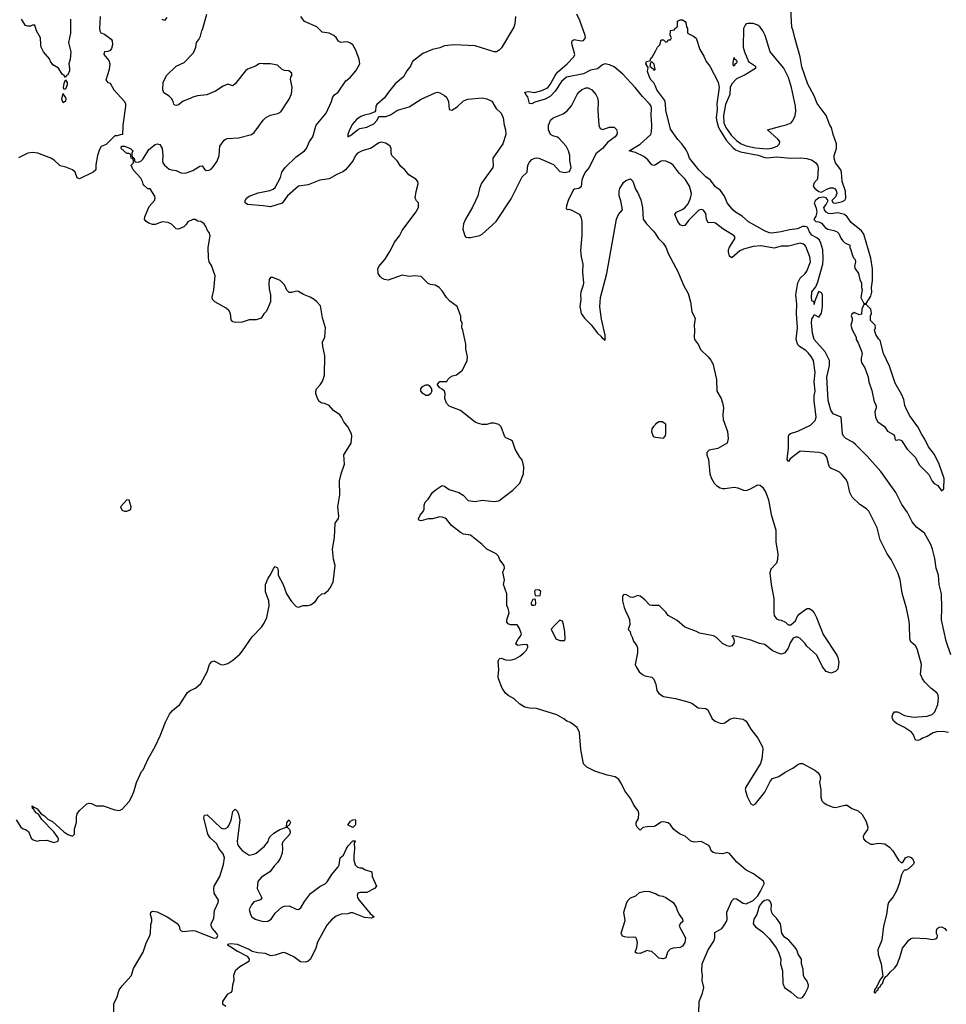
# Model space of a CAD drawing. Header units: inches. Extents: x 2293880 to 2522759, y 823965 to 1006879.
# Tile 264 of 325: x 2394601 to 2402472, y 982547 to 990904. Entities that reach past the tile are written whole.
import ezdxf

# ---------------------------------------------------------------- set-up
doc = ezdxf.new("R2010")
doc.units = ezdxf.units.IN
doc.header["$MEASUREMENT"] = 0
for name, color, linetype in [('C3998', 7, 'Continuous'), ('C3999', 7, 'Continuous'), ('C4908', 7, 'Continuous'), ('C4909', 7, 'Continuous')]:
    doc.layers.add(name, color=color, linetype=linetype)

msp = doc.modelspace()

# ---------------------------------------------------------------- linework, layer by layer
at = {"layer": 'C3998', "color": 5}
for points, elevation in [([(2394570, 984112), (2394611.3, 984050), (2394630, 984036), (2394650, 984031), (2394674.4, 984014.4), (2394696.9, 983956.9), (2394706.4, 983946.4), (2394750, 983932), (2394770, 983938), (2394830, 983938.8), (2394890, 983921), (2394928.4, 983931.6), (2394929, 983950), (2394919.5, 983970), (2394889.6, 984010), (2394790, 984114.5), (2394759.4, 984159.4), (2394743.6, 984170), (2394726, 984190), (2394722, 984202), (2394710, 984209.6), (2394708, 984230), (2394714, 984226), (2394714, 984214), (2394720.9, 984219.1), (2394730, 984218), (2394750, 984204.9), (2394782.8, 984162.8), (2394810, 984146), (2394838.7, 984118.7), (2394878.2, 984098.2), (2394975.8, 984010), (2395010, 983986.5), (2395050, 983973.4), (2395066.6, 983990), (2395065.4, 984034.6), (2395082.7, 984090), (2395083.2, 984136.8), (2395090, 984162), (2395110, 984191), (2395170, 984246.8), (2395190, 984254), (2395210, 984250.8), (2395250.8, 984230.8), (2395310, 984230.6), (2395410, 984198), (2395448, 984192), (2395470, 984202), (2395530, 984267.3), (2395550, 984306), (2395570, 984351.3), (2395591.6, 984428.4), (2395622.7, 984497.3), (2395636.5, 984523.5), (2395650, 984538), (2395692, 984630), (2395750, 984734), (2395793.8, 984826.2), (2395838, 984942), (2395871.9, 985008.1), (2395898.9, 985041.1), (2395960.5, 985090), (2396026.7, 985193.3), (2396050, 985210.5), (2396093.2, 985230), (2396138, 985270), (2396193.3, 985370), (2396212.3, 985430), (2396230, 985454), (2396250, 985460.7), (2396310, 985431), (2396330, 985426.8), (2396370, 985440.7), (2396410, 985467.7), (2396470, 985519.1), (2396493.9, 985546.1), (2396574.5, 985665.5), (2396653.4, 985746.6), (2396678, 985782), (2396699.3, 985830), (2396719.7, 985930), (2396716.9, 985970), (2396688, 986048), (2396689.6, 986109.7), (2396710, 986162.8), (2396729.2, 986190), (2396758, 986250), (2396770, 986262), (2396790.7, 986250.7), (2396796, 986230), (2396794.8, 986190), (2396839.1, 986110), (2396867.3, 986030), (2396910, 985966), (2396950, 985922.8), (2396970, 985918), (2397008.9, 985931.1), (2397048.4, 985931.6), (2397070, 985938), (2397110, 985962), (2397136.4, 986003.6), (2397166, 986030), (2397190, 986034), (2397220.4, 986059.6), (2397238, 986082), (2397264, 986130), (2397279.3, 986270), (2397265.1, 986325.1), (2397258.4, 986410), (2397275.4, 986510), (2397280.5, 986630), (2397307.3, 986670), (2397311.6, 986690), (2397303, 986770), (2397320.4, 986870), (2397318.4, 986990), (2397332, 987050), (2397358.4, 987130), (2397352.7, 987210), (2397417.2, 987310), (2397421.2, 987370), (2397419, 987390), (2397387.2, 987447.2), (2397353.2, 987490), (2397334, 987530), (2397319, 987550), (2397267.2, 987587.2), (2397228.7, 987630), (2397190, 987646), (2397168, 987650), (2397144.1, 987664.1), (2397130, 987688), (2397115.3, 987730), (2397115.3, 987750), (2397122, 987770), (2397154.2, 987805.8), (2397169, 987830), (2397182, 987858), (2397189.3, 987890.7), (2397193.2, 988050), (2397176, 988130), (2397172.9, 988167.1), (2397192.7, 988210), (2397197.2, 988290), (2397174, 988374), (2397155.1, 988475.1), (2397126, 988510), (2397101.2, 988530), (2397069, 988550), (2397010, 988572), (2396970, 988596), (2396950, 988599.3), (2396910, 988589.4), (2396889.5, 988589.5), (2396870, 988608.7), (2396850, 988654), (2396813.2, 988690), (2396750, 988716), (2396730, 988715.3), (2396720.7, 988699.3), (2396717.3, 988662.7), (2396720.5, 988620.5), (2396731, 988570), (2396731.3, 988510), (2396696, 988430), (2396673.2, 988406.8), (2396650.8, 988370), (2396610, 988357.6), (2396550, 988355.8), (2396490, 988336.8), (2396434.3, 988334.3), (2396410, 988339.5), (2396397.4, 988357.4), (2396390.7, 988410), (2396376.9, 988436.9), (2396354.9, 988454.9), (2396257.6, 988510), (2396238.4, 988530), (2396234.5, 988550), (2396249.7, 988610), (2396260.9, 988730), (2396230, 988818), (2396209.3, 988850), (2396203.3, 988883.3), (2396201.6, 988970), (2396218, 989070), (2396210, 989098), (2396194.6, 989114.6), (2396182, 989150), (2396168, 989170), (2396138, 989190), (2396115.1, 989195.1), (2396090, 989208), (2396070, 989208), (2396030, 989188), (2396014.8, 989165.2), (2395994, 989146), (2395950, 989126), (2395930, 989129.3), (2395889.6, 989169.6), (2395862, 989182), (2395810, 989189.7), (2395750, 989167.1), (2395730, 989166.9), (2395696.9, 989176.9), (2395676, 989190), (2395662, 989210), (2395662.9, 989230), (2395700.9, 989319.1), (2395744.5, 989370), (2395752.3, 989390), (2395747.2, 989407.2), (2395708.4, 989468.4), (2395690, 989469), (2395658, 989498), (2395649, 989509), (2395645.2, 989530), (2395630, 989559), (2395564, 989630), (2395548.7, 989670), (2395566, 989690), (2395566, 989710), (2395562, 989722), (2395548, 989730), (2395542, 989762), (2395528.4, 989768.4), (2395510, 989769), (2395462, 989810), (2395466, 989830), (2395470, 989832), (2395490, 989831.3), (2395542, 989810), (2395562, 989790), (2395554, 989770), (2395554, 989750), (2395558, 989738), (2395574, 989730), (2395578, 989698), (2395610, 989694), (2395630, 989702), (2395650, 989722), (2395698, 989802), (2395750, 989844.7), (2395770, 989851.3), (2395790, 989844.7), (2395810, 989812), (2395817.6, 989750), (2395814, 989710), (2395817.6, 989690), (2395830.5, 989670), (2395870, 989636.4), (2395890, 989628.7), (2395930, 989623.8), (2395970, 989603.8), (2396010, 989602), (2396070, 989623.7), (2396130, 989660.5), (2396150, 989662.8), (2396170, 989634.8), (2396185.2, 989625.2), (2396210, 989627.3), (2396230, 989638.8), (2396245.4, 989654.6), (2396277.2, 989702.8), (2396295.1, 989750), (2396299.3, 989830), (2396338, 989882), (2396349.3, 989890.7), (2396365.6, 989894.4), (2396459.5, 989900.5), (2396570, 989930.5), (2396592.5, 989947.5), (2396632, 990000)], 160), ([(2395475.7, 990000), (2395474, 989930), (2395452.7, 989927.3), (2395430, 989918), (2395410, 989918), (2395334, 989846), (2395293.4, 989826.6), (2395278.5, 989801.5), (2395260.7, 989750), (2395248.1, 989671.9), (2395247.3, 989630), (2395226, 989610), (2395110, 989553.2), (2395090, 989562), (2395072.3, 989610), (2395049.2, 989630), (2394992.5, 989652.5), (2394945.1, 989665.1), (2394892.9, 989712.9), (2394864, 989730), (2394755.3, 989770), (2394710, 989776.3), (2394670, 989771.5), (2394590, 989731.5)], 160), ([(2400000, 984062.1), (2399990, 984056), (2399930, 984054), (2399892.7, 984047.3), (2399870, 984026), (2399846, 984050), (2399838, 984070), (2399838, 984090), (2399856.5, 984123.5), (2399859.3, 984170), (2399852.7, 984190), (2399817.4, 984237.4), (2399791.5, 984290), (2399739.8, 984359.8), (2399710, 984423.7), (2399690, 984455.6), (2399657.8, 984477.8), (2399590, 984491.3), (2399484.9, 984524.9), (2399418.9, 984558.9), (2399390, 984588.7), (2399366, 984710), (2399354.6, 984854.6), (2399336.5, 984896.5), (2399278, 984938), (2399248.7, 984950), (2399224, 984970), (2399163.1, 985003.1), (2398990, 985056.3), (2398930, 985060.5), (2398890, 985069.6), (2398850, 985095.1), (2398800.3, 985140.3), (2398750, 985168.3), (2398727.6, 985187.6), (2398697.6, 985230), (2398667.8, 985310), (2398664.2, 985330), (2398669.5, 985389.5), (2398666, 985454), (2398670, 985474), (2398678, 985482), (2398690, 985484.7), (2398730.5, 985470.5), (2398770, 985467), (2398810, 985480.3), (2398850, 985502.6), (2398884.2, 985530), (2398903.6, 985550), (2398917.5, 985577.5), (2398917.2, 985590), (2398910, 985597.2), (2398890, 985599.5), (2398832.9, 985592.9), (2398820.9, 985600.9), (2398814, 985610), (2398834.2, 985645.8), (2398854, 985670), (2398862, 985690), (2398843.1, 985743.1), (2398827.3, 985767.3), (2398770, 985768.7), (2398750, 985775.3), (2398739, 985790), (2398739.3, 985810), (2398758, 985870), (2398749.1, 985909.1), (2398738, 985930), (2398737.2, 986030), (2398709.2, 986110), (2398718, 986150), (2398704, 986216), (2398718, 986250), (2398715.3, 986270), (2398680.2, 986320.2), (2398668.7, 986350), (2398648.7, 986370), (2398570, 986409.2), (2398529.3, 986450), (2398430, 986529.3), (2398370, 986537), (2398346, 986550), (2398269.5, 986610), (2398225.3, 986665.3), (2398213.7, 986673.7), (2398190, 986682), (2398170, 986683), (2398107, 986667), (2398070, 986666), (2398010, 986649.5), (2397994.6, 986654.6), (2397988.7, 986668.7), (2398001.5, 986698.5), (2398028.7, 986730), (2398035.3, 986750), (2398036.4, 986783.6), (2398046, 986810), (2398070, 986834), (2398108, 986890), (2398130, 986912), (2398190, 986950.8), (2398210, 986946), (2398250, 986916), (2398331.3, 986890), (2398367.9, 986867.9), (2398410, 986822), (2398470, 986814.8), (2398530, 986826.8), (2398630, 986814.8), (2398670, 986820.7), (2398789.2, 986910), (2398849.2, 986970), (2398879, 987050), (2398884, 987110), (2398868.9, 987168.9), (2398848.7, 987190), (2398810, 987258), (2398785.6, 987325.6), (2398770, 987339), (2398730, 987354), (2398722, 987362), (2398690, 987448), (2398670, 987468.7), (2398630, 987479), (2398602, 987478), (2398568.7, 987468.7), (2398530, 987469), (2398490, 987479), (2398470, 987488.7), (2398346.3, 987586.3), (2398250, 987624), (2398225.2, 987650), (2398213.2, 987690), (2398214, 987730), (2398208.7, 987750), (2398190, 987768.7), (2398170, 987778), (2398150, 987806), (2398148.7, 987810), (2398170, 987832), (2398230, 987834), (2398238, 987850), (2398258, 987870), (2398278, 987882), (2398310, 987891), (2398362, 987930), (2398402, 988010), (2398403.1, 988043.1), (2398389, 988110), (2398388.9, 988148.9), (2398382, 988190), (2398364, 988270), (2398355.3, 988290), (2398358, 988330), (2398348.7, 988350), (2398348.4, 988388.4), (2398315.3, 988470), (2398255.5, 988515.5), (2398227.2, 988547.2), (2398190, 988604), (2398164, 988630), (2398129.5, 988649.5), (2398090, 988657), (2398070, 988666), (2398010, 988725.2), (2397950, 988729.4), (2397910, 988725.1), (2397850, 988734.7), (2397730, 988693.6), (2397698.7, 988698.7), (2397677.2, 988710), (2397663, 988723), (2397646, 988750), (2397642.7, 988790), (2397652.3, 988810), (2397702.4, 988870), (2397750, 988945.5), (2397785.4, 989014.6), (2397827.8, 989070), (2397850, 989113.4), (2397965.2, 989270), (2397989, 989310), (2397988.7, 989348.7), (2397970, 989368), (2397959.3, 989390), (2397967.1, 989447.1), (2397984.8, 989510), (2397982, 989530), (2397966, 989550), (2397906.5, 989586.5), (2397870.7, 989630.7), (2397836.9, 989656.9), (2397806.3, 989706.3), (2397762.9, 989750), (2397756.3, 989770), (2397755.4, 989810), (2397748.3, 989830), (2397710, 989855.5), (2397670, 989865.3), (2397650, 989859.3), (2397585.6, 989814.4), (2397510, 989789.8), (2397470, 989771.8), (2397452.4, 989750), (2397432.3, 989710), (2397397.1, 989662.9), (2397369.2, 989630.8), (2397345.9, 989614.1), (2397293.4, 989590), (2397230, 989553.1), (2397150, 989542.2), (2397050, 989503.2), (2396970, 989489.8), (2396876.5, 989410), (2396830, 989347.3), (2396730, 989315.5), (2396670, 989325.4), (2396535.1, 989335.1), (2396514.5, 989350), (2396515.1, 989370), (2396526.3, 989390), (2396550, 989407.2), (2396625.4, 989434.6), (2396724.6, 989455.4), (2396753, 989467), (2396770, 989480.7), (2396814.6, 989565.4), (2396826, 989610), (2396856.2, 989650), (2396950, 989739.3), (2397019.5, 989790), (2397038, 989810), (2397063.5, 989870), (2397090, 989910.6), (2397115.8, 990000)], 140), ([(2397418.6, 990000), (2397403.1, 989970), (2397387.1, 989930), (2397389.2, 989910), (2397400.5, 989919.5), (2397410, 989920.4), (2397469.5, 989970.5), (2397490, 989981.6), (2397548.3, 989991.7), (2397566.6, 990000)], 120), ([(2398717.7, 990000), (2398727.9, 989967.9), (2398729.7, 989929.7), (2398705.1, 989850), (2398620.4, 989730), (2398618.2, 989710), (2398623.8, 989670), (2398619.8, 989650), (2398524.3, 989515.7), (2398505.2, 989470), (2398492, 989410), (2398473.4, 989366.6), (2398447.5, 989312.5), (2398387.2, 989210), (2398369.7, 989170), (2398365.6, 989125.6), (2398381.2, 989070), (2398390, 989059), (2398410, 989054), (2398430, 989056), (2398510, 989073), (2398530, 989083.6), (2398648.2, 989191.8), (2398776.6, 989383.4), (2398870, 989569.7), (2398911.5, 989610), (2398916, 989670), (2398930, 989696.2), (2398950, 989716.9), (2398976, 989730), (2398990, 989732.9), (2399010, 989729.7), (2399134.5, 989674.5), (2399190, 989615.1), (2399230, 989606), (2399270, 989615.3), (2399284, 989650), (2399273.4, 989710), (2399274.9, 989750), (2399262.6, 989790), (2399241.3, 989830), (2399179.1, 989899.1), (2399168.1, 989908.1), (2399130, 989918.3), (2399109.1, 989930), (2399091.8, 989970), (2399093.2, 990000)], 120), ([(2399524, 990000), (2399530, 989980.9), (2399550, 989971.8), (2399610, 989993.3), (2399650, 989991.6), (2399670.8, 989970.8), (2399676.4, 989950), (2399673.1, 989930), (2399658.5, 989910), (2399595.3, 989864.7), (2399550, 989810.4), (2399495.5, 989764.5), (2399438.2, 989650), (2399404.7, 989610), (2399386, 989574), (2399376.8, 989543.2), (2399370, 989486.4), (2399350, 989471.8), (2399313.4, 989466.6), (2399301.6, 989458.4), (2399259.3, 989370), (2399244, 989324), (2399242.6, 989302.6), (2399250, 989292.7), (2399265.3, 989294.7), (2399290, 989288.2), (2399352.6, 989252.6), (2399367.1, 989230), (2399375.7, 989190), (2399375.8, 989075.8), (2399365.3, 988945.3), (2399370.3, 988890.3), (2399382.8, 988830), (2399382, 988762), (2399389.8, 988670), (2399388.1, 988650), (2399366.4, 988590), (2399364.2, 988570), (2399365.7, 988530), (2399358.9, 988470), (2399369.7, 988410), (2399397.7, 988370), (2399453.7, 988313.7), (2399510, 988243), (2399537.5, 988217.5), (2399550, 988199.3), (2399557.5, 988197.5), (2399570, 988182), (2399574.4, 988185.6), (2399574.9, 988225.1), (2399542.2, 988362.2), (2399527.7, 988467.7), (2399533.7, 988546.3), (2399589.2, 988750), (2399670.2, 989210), (2399687.1, 989250), (2399720.3, 989290), (2399706.8, 989366.8), (2399693.1, 989410), (2399691.7, 989450), (2399698.3, 989470), (2399730, 989522.4), (2399750, 989540.5), (2399790, 989553), (2399810, 989533.2), (2399830, 989465.2), (2399850, 989435.1), (2399876.2, 989376.2), (2399890.6, 989310), (2399897.6, 989210), (2399924, 989170), (2399983.7, 989110), (2400000, 989086.5)], 120), ([(2400000, 989672.9), (2399990, 989666.8), (2399970, 989671.4), (2399934.8, 989714.8), (2399902.6, 989742.6), (2399830, 989777.4), (2399778, 989790), (2399872.2, 989847.8), (2399962.4, 989930), (2399968.5, 989951.5), (2399970.7, 990000)], 80), ([(2400000, 987468.8), (2399984.7, 987450), (2399971.3, 987430), (2399966.4, 987406.4), (2399982, 987370), (2399990, 987362), (2400000, 987360.7)], 140), ([(2400000, 985931.4), (2399970.6, 985930.6), (2399954, 985934), (2399910, 985981), (2399870, 986011.3), (2399850, 986016), (2399810, 986001), (2399790, 986002), (2399750, 986025.3), (2399730, 986021.3), (2399721.7, 986010), (2399721.7, 985970), (2399733.9, 985913.9), (2399751.3, 985871.3), (2399770, 985842), (2399780.9, 985810), (2399782, 985770), (2399768.4, 985728.4), (2399786, 985710), (2399788, 985690), (2399803.1, 985663.1), (2399814, 985630), (2399844, 985590), (2399848.4, 985571.6), (2399849, 985529), (2399829.6, 985430), (2399836, 985410), (2399861.2, 985370), (2399890, 985345.2), (2399910, 985334), (2399970, 985322), (2399986.3, 985306.3), (2400000, 985270.5)], 120), ([(2395399.5, 982470), (2395401.3, 982550), (2395427.3, 982610), (2395445.1, 982670), (2395470, 982704), (2395549, 982790), (2395567.3, 982850), (2395650.7, 982989.3), (2395674, 983066), (2395705.6, 983130), (2395711.6, 983150), (2395716, 983224), (2395722.7, 983250), (2395722.7, 983270), (2395712, 983310), (2395716, 983330), (2395730, 983336.5), (2395769.7, 983330.3), (2395853.4, 983290), (2395943.1, 983230), (2395955.6, 983210), (2395962, 983182), (2395971.4, 983171.4), (2395985.4, 983165.4), (2396070, 983174.2), (2396090, 983171.2), (2396248.5, 983108.5), (2396274.7, 983110), (2396283.1, 983130), (2396272.8, 983150), (2396237.8, 983190), (2396227.8, 983210), (2396227.7, 983230), (2396250, 983278.8), (2396256.2, 983343.8), (2396287.3, 983410), (2396289.4, 983429.4), (2396253.2, 983490), (2396249.2, 983530), (2396253.2, 983550), (2396300.7, 983630), (2396332.1, 983732.1), (2396339.5, 983790), (2396330, 983824), (2396293.2, 983870), (2396276, 983910), (2396218.9, 983958.9), (2396198, 983990), (2396165.2, 984130), (2396170, 984152), (2396193.7, 984153.7), (2396310, 984044), (2396330, 984037.3), (2396350, 984038.8), (2396369.4, 984050.6), (2396376.6, 984063.4), (2396396, 984110), (2396410, 984182), (2396430, 984202), (2396450, 984182), (2396459.9, 984159.9), (2396470.5, 984110.5), (2396448.2, 983930), (2396450.8, 983910), (2396458.8, 983890), (2396490, 983851), (2396550, 983811.3), (2396590, 983820.7), (2396610, 983830.7), (2396679, 983890), (2396712.1, 983927.9), (2396717.2, 983950), (2396729.4, 983970.6), (2396760.1, 983999.9), (2396810, 984030.8), (2396866, 984050), (2396869.3, 984090.7), (2396890, 984111), (2396902, 984090), (2396890, 984066), (2396878, 984062), (2396874, 984050), (2396891.1, 984031.1), (2396898, 984010), (2396896, 983990), (2396835.2, 983924.8), (2396830.6, 983910), (2396834, 983870), (2396830.7, 983829.3), (2396814.4, 983785.6), (2396791.3, 983750), (2396761.4, 983718.6), (2396726, 983670), (2396654.4, 983625.6), (2396624.7, 983590), (2396618, 983530), (2396658, 983450), (2396645.4, 983434.6), (2396590, 983417.2), (2396568.5, 983391.5), (2396550.6, 983350), (2396561.3, 983310), (2396573, 983290), (2396600.7, 983270), (2396630, 983259.5), (2396670, 983250.5), (2396707.5, 983252.5), (2396738, 983270), (2396770, 983321), (2396828.7, 983370), (2396850, 983380.7), (2396890, 983382.8), (2396950, 983354.8), (2396970, 983351), (2396990, 983366), (2397020.1, 983419.9), (2397071.8, 983488.2), (2397150, 983547.3), (2397194, 983570), (2397213.4, 983586.6), (2397252.1, 983647.9), (2397306.3, 983713.7), (2397313.2, 983730), (2397322, 983790), (2397350, 983812), (2397375.3, 983870), (2397390, 983892), (2397430, 983934), (2397450, 983934), (2397451, 983931), (2397442, 983918), (2397444.7, 983864.7), (2397438.8, 983810), (2397438.8, 983770), (2397451, 983731), (2397471.1, 983711.1), (2397490, 983704.7), (2397510, 983704.7), (2397530, 983691.3), (2397590.8, 983670.8), (2397596, 983630), (2397631.3, 983550), (2397614, 983530), (2397550, 983495.3), (2397490, 983495.3), (2397474, 983490), (2397466, 983470), (2397470, 983454), (2397484.7, 983430), (2397578, 983318), (2397612, 983290), (2397590, 983278), (2397530, 983284), (2397430, 983324), (2397410, 983324), (2397386.8, 983313.2), (2397330, 983312.3), (2397290, 983296), (2397250, 983262.7), (2397210, 983217.2), (2397130, 983073.2), (2397116.7, 983023.3), (2397070.6, 982930), (2397050, 982912.3), (2397030, 982904.5), (2396987, 982907), (2396928.7, 982950), (2396850, 982986), (2396830, 982984.5), (2396770, 982964.2), (2396730, 982957), (2396690, 982976.9), (2396622.3, 982982.3), (2396576, 982996), (2396550, 983012.2), (2396450, 983055), (2396390, 983060.4), (2396364.9, 983055.1), (2396365.5, 983050), (2396395.5, 983035.5), (2396450, 982996.5), (2396534.2, 982954.2), (2396550.4, 982930), (2396548.2, 982910), (2396470, 982863.6), (2396430.5, 982830), (2396415.5, 982790), (2396419.1, 982750), (2396407, 982710), (2396402, 982658), (2396394, 982646), (2396362, 982630), (2396322, 982570), (2396324.7, 982550), (2396351.1, 982531.1)], 140), ([(2400000, 982966.7), (2399970, 982994), (2399950, 982999), (2399930, 983002), (2399870, 982978), (2399840.4, 982980.4), (2399828, 982990), (2399844, 983030), (2399849.3, 983070), (2399841.2, 983101.2), (2399833.2, 983113.2), (2399817.2, 983117.2), (2399770, 983114.5), (2399738.6, 983118.6), (2399724.5, 983124.5), (2399715.1, 983135.1), (2399709.4, 983150), (2399743.1, 983256.9), (2399733.2, 983330), (2399757.2, 983410), (2399769.6, 983430.4), (2399790, 983450.8), (2399833.6, 983466.4), (2399865.6, 983494.4), (2399910, 983506), (2399950, 983502.8), (2399990, 983490.7), (2400000, 983485.7)], 140)]:
    msp.add_lwpolyline(points, dxfattribs=dict(at, elevation=elevation))
for points, elevation in [([(2398050, 987715.3), (2398026, 987730), (2398008, 987750), (2398008.7, 987770), (2398022, 987790), (2398050, 987804.7), (2398070, 987804.7), (2398078.8, 987798.8), (2398098, 987770), (2398099.8, 987759.8), (2398101, 987750), (2398090, 987728.7), (2398070, 987715.3)], 140), ([(2395510, 986828), (2395458, 986770), (2395459.6, 986759.6), (2395470, 986742), (2395490, 986731.3), (2395510, 986731.3), (2395530, 986742), (2395546, 986750), (2395548, 986770), (2395530, 986826)], 180), ([(2399010, 986066), (2398978, 986062), (2398974, 986050), (2398978, 986018), (2399010, 986014), (2399022, 986018), (2399026, 986050)], 140), ([(2398970, 985986), (2398958, 985982), (2398942, 985950), (2398950, 985934), (2398970, 985934), (2398982, 985938), (2398986, 985950), (2398982, 985982)], 140), ([(2399190, 985806), (2399139.6, 985760.4), (2399114, 985730), (2399154, 985650), (2399190, 985634), (2399230, 985634), (2399235.3, 985650), (2399232.5, 985707.5), (2399219, 985770), (2399210, 985798)], 140), ([(2397430, 984048), (2397390, 984068), (2397390, 984074), (2397410, 984102), (2397430, 984112), (2397450, 984114), (2397454, 984110), (2397452, 984070)], 140)]:
    msp.add_lwpolyline(points, close=True, dxfattribs=dict(at, elevation=elevation))
at = {"layer": 'C3999', "color": 5}
for points, elevation in [([(2395031, 990909), (2395031.4, 990790), (2395015.2, 990710), (2395033.9, 990630), (2395030.1, 990569.9), (2395018.9, 990530), (2395024.7, 990490), (2395023.1, 990470), (2395010, 990436.9), (2394999.1, 990430), (2394990, 990414), (2394977.2, 990430), (2394960.6, 990440.6), (2394930, 990493.2), (2394882, 990522), (2394862, 990550), (2394852.5, 990572.5), (2394804, 990630), (2394784, 990670), (2394779, 990690), (2394777.2, 990750), (2394744, 990810), (2394730, 990858), (2394710, 990858), (2394691.3, 990848.7), (2394670, 990848.7), (2394650, 990855.3), (2394643.2, 990863.2), (2394615.3, 990910)], 140), ([(2395284.4, 990930), (2395277.3, 990830), (2395281, 990810), (2395290, 990792), (2395320.7, 990780.7), (2395377.6, 990737.6), (2395385.5, 990725.5), (2395390.3, 990690), (2395381.5, 990658.5), (2395370, 990643.7), (2395350, 990632.8), (2395322, 990630), (2395316.9, 990623.1), (2395314.8, 990610), (2395358, 990558), (2395366.4, 990530), (2395359.5, 990480.5), (2395331.3, 990390), (2395350, 990371.3), (2395370, 990364.7), (2395401, 990310), (2395490.8, 990210), (2395500.7, 990190), (2395500.7, 990170), (2395476, 990010), (2395475.7, 990000)], 160), ([(2395850, 990922), (2395830, 990898), (2395810, 990906)], 160), ([(2396632, 990000), (2396669.7, 990050.3), (2396690, 990070.8), (2396727.6, 990092.4), (2396792.4, 990107.6), (2396818.2, 990121.8), (2396889.6, 990230), (2396910, 990276), (2396915.1, 990330), (2396902, 990398), (2396904.5, 990415.5), (2396913.2, 990430), (2396912.7, 990450), (2396888, 990470), (2396850, 990472.7), (2396830, 990482.7), (2396790, 990518), (2396730.6, 990529.4), (2396670, 990529), (2396650, 990533.2), (2396634, 990530), (2396604.7, 990510), (2396536.7, 990483.3), (2396518.8, 990470), (2396430, 990359), (2396410, 990342), (2396370, 990358), (2396330, 990341.2), (2396262.8, 990297.2), (2396190, 990266), (2396110, 990257.2), (2396070, 990245.2), (2396050, 990234), (2395990, 990214), (2395950, 990182), (2395930, 990175.3), (2395918, 990178), (2395910, 990186), (2395904, 990210), (2395890, 990235.3), (2395870, 990255.3), (2395824.7, 990284.7), (2395815.3, 990310), (2395818, 990370), (2395848.7, 990430), (2395929, 990510), (2395998.6, 990541.4), (2396076.1, 990623.9), (2396097, 990670), (2396102.7, 990710), (2396122.9, 990737.1), (2396135.9, 990764.1), (2396147, 990810), (2396157, 990830), (2396189.3, 990950)], 160), ([(2397115.8, 990000), (2397118.7, 990010), (2397202.6, 990110), (2397247.8, 990210), (2397259.3, 990250), (2397273.6, 990266.4), (2397306, 990290), (2397370, 990386), (2397406.6, 990413.4), (2397457.2, 990470), (2397489.2, 990530), (2397485.2, 990570), (2397452.3, 990650), (2397429.2, 990690), (2397410, 990706), (2397390, 990714.5), (2397370, 990717), (2397329.6, 990709.6), (2397310, 990721.2), (2397290, 990753.2), (2397270, 990769.3), (2397230, 990789.3), (2397170, 990799.3), (2397124.4, 990844.4), (2397019, 990890), (2396987.3, 990930)], 140), ([(2398812.2, 990930), (2398806.9, 990870), (2398799.1, 990840.9), (2398693.5, 990666.5), (2398674.3, 990645.7), (2398650, 990632), (2398630, 990631.1), (2398470, 990681.8), (2398290, 990691.4), (2398210, 990681.1), (2398170, 990666.3), (2398108.5, 990651.5), (2398023.7, 990616.3), (2397937.2, 990550), (2397920.9, 990510), (2397890, 990470.8), (2397860.1, 990419.9), (2397790, 990360.3), (2397732, 990290), (2397698.5, 990241.5), (2397634.6, 990185.4), (2397624.7, 990170), (2397622, 990130), (2397617.1, 990122.9), (2397576.3, 990103.7), (2397530, 990093.7), (2397498.6, 990081.4), (2397462.8, 990057.2), (2397443.2, 990036.8), (2397425.8, 990014.2), (2397418.6, 990000)], 120), ([(2399970.7, 990000), (2399971.2, 990011.2), (2399963.5, 990090), (2399968.7, 990150), (2399963.1, 990170), (2399950, 990189.2), (2399890, 990251.7), (2399828.9, 990330), (2399722.4, 990442.4), (2399650, 990503.2), (2399610, 990522.1), (2399570, 990530.4), (2399550, 990520.5), (2399510, 990487), (2399450, 990476.5), (2399390, 990445.9), (2399243.9, 990416.1), (2399201.8, 990378.2), (2399150, 990298), (2399110, 990256.4), (2399065.5, 990230), (2398976.8, 990203.2), (2398950, 990188.6), (2398930, 990194), (2398916.9, 990250), (2398900.5, 990270), (2398892, 990290), (2398925, 990295), (2398974.1, 990285.9), (2399036.2, 990303.8), (2399077.7, 990322.3), (2399088.2, 990331.8), (2399106.3, 990353.7), (2399148.2, 990430), (2399170, 990457.9), (2399250.8, 990529.2), (2399308.4, 990590), (2399315, 990610), (2399292.3, 990690), (2399289.9, 990710), (2399294.5, 990725.5), (2399310, 990735.8), (2399370, 990724.6), (2399390, 990728.6), (2399406.3, 990750), (2399403.1, 990770), (2399357.9, 990897.9), (2399334.2, 990950)], 80), ([(2400000, 990340), (2399987.7, 990367.7), (2399965.2, 990390), (2399950, 990415.3), (2399934.6, 990465.4), (2399938, 990498), (2399918, 990530), (2399926, 990550), (2399950, 990554), (2399958, 990562), (2399958, 990570), (2399974, 990586), (2400000, 990635.6)], 60), ([(2399093.2, 990000), (2399093.7, 990010), (2399099.5, 990030), (2399110.4, 990050), (2399133.4, 990070), (2399215.8, 990104.2), (2399251.8, 990130), (2399288.2, 990171.8), (2399337.3, 990270), (2399350.3, 990290), (2399371.8, 990310), (2399410, 990326.5), (2399430, 990325.7), (2399461, 990310), (2399494.8, 990270), (2399510, 990239.5), (2399515.7, 990210), (2399512.2, 990130), (2399520.9, 990010), (2399524, 990000)], 120), ([(2397566.6, 990000), (2397610, 990019.7), (2397637, 990050), (2397650, 990081.2), (2397710, 990083.8), (2397750, 990095.8), (2397810, 990136.2), (2397910, 990165.1), (2398010, 990228.3), (2398130, 990284.4), (2398150, 990288), (2398170, 990284.2), (2398210, 990261.6), (2398226.3, 990246.3), (2398244, 990210), (2398250, 990142), (2398270, 990135.1), (2398316.7, 990163.3), (2398370, 990216.3), (2398406, 990230), (2398530, 990241.2), (2398570, 990232.2), (2398610, 990212.5), (2398649, 990149), (2398689.6, 990110), (2398698.5, 990090), (2398706.6, 990070), (2398714.5, 990010), (2398717.7, 990000)], 120)]:
    msp.add_lwpolyline(points, dxfattribs=dict(at, elevation=elevation))
for points, elevation in [([(2399970, 990546), (2399958, 990542), (2399954, 990510), (2399984.7, 990484.7), (2399990, 990474), (2399998, 990482), (2399990, 990526)], 60), ([(2394990, 990314), (2394974.6, 990314.6), (2394972, 990330), (2394977.4, 990362.6), (2394990, 990394), (2395003, 990370), (2395005.3, 990350)], 140), ([(2394970, 990199.3), (2394959.7, 990230), (2394970, 990278), (2394977.6, 990257.6), (2394990, 990242.8), (2394992.1, 990230), (2394990, 990214)], 140)]:
    msp.add_lwpolyline(points, close=True, dxfattribs=dict(at, elevation=elevation))
at = {"layer": 'C4908', "color": 5}
for points, elevation in [([(2402510, 985511.8), (2402471.5, 985630), (2402430.6, 985810), (2402434.4, 985910), (2402429.8, 986030), (2402410.7, 986110), (2402404.8, 986190), (2402386, 986250), (2402374.6, 986330), (2402355, 986410), (2402340.7, 986450), (2402285.8, 986545.8), (2402218, 986598), (2402180.8, 986640.8), (2402141, 986721), (2402094.7, 986790), (2402042.6, 986890), (2401915.3, 987070), (2401799.9, 987199.9), (2401699.3, 987299.3), (2401677, 987317), (2401618.5, 987350), (2401598.8, 987370), (2401590.9, 987390), (2401579, 987530), (2401510, 987558.3), (2401489.9, 987590), (2401468.1, 987671.9), (2401457.2, 987870), (2401479.5, 987970), (2401479.4, 988010), (2401443.5, 988083.5), (2401348.4, 988190), (2401335.3, 988244.7), (2401325.7, 988330), (2401330, 988364), (2401341.7, 988378.3), (2401350, 988402), (2401390, 988378), (2401410, 988412), (2401419.5, 988470), (2401420.5, 988550), (2401418.4, 988570), (2401410, 988585.2), (2401390, 988597.2), (2401385.2, 988594.8), (2401350.7, 988510), (2401350, 988488), (2401348, 988510), (2401330, 988519), (2401325.7, 988545.7), (2401330, 988593), (2401362.3, 988637.7), (2401379.8, 988680.2), (2401423.2, 988830), (2401425.9, 988874), (2401421.3, 988950), (2401406.9, 989006.9), (2401393.9, 989033.9), (2401372.6, 989052.6), (2401330, 989075.1), (2401310, 989104.7), (2401296.6, 989136.6), (2401285.7, 989145.7), (2401270, 989149.8), (2401250, 989149.1), (2401208, 989130), (2401139.4, 989120.6), (2401070, 989102.1), (2400990, 989092), (2400970, 989095.1), (2400933.3, 989110), (2400790, 989187.7), (2400736.6, 989236.6), (2400681.4, 989270), (2400658.2, 989290), (2400608.9, 989350), (2400587.2, 989407.2), (2400554, 989454), (2400510, 989485.1), (2400464.4, 989544.4), (2400430, 989569.8), (2400369.9, 989630), (2400289.6, 989730), (2400277.2, 989770), (2400253.2, 989810), (2400225.2, 989850), (2400190, 989886.6), (2400130, 989976.3), (2400124, 990000)], 60), ([(2400532.5, 990000), (2400534.1, 989994.1), (2400554.9, 989954.9), (2400602.8, 989882.8), (2400659.4, 989819.4), (2400680.4, 989800.4), (2400722.3, 989782.3), (2400874.4, 989754.4), (2400930, 989733.9), (2400950, 989731.9), (2401030, 989740.1), (2401151.8, 989728.2), (2401232.8, 989732.8), (2401285.5, 989725.5), (2401332.1, 989712.1), (2401362.8, 989690), (2401376, 989670), (2401383.5, 989643.5), (2401376, 989550), (2401350, 989518), (2401341, 989490), (2401354, 989470), (2401390, 989444.9), (2401410, 989440.5), (2401450, 989464.2), (2401484.4, 989475.6), (2401510, 989477.1), (2401522.6, 989470), (2401535.6, 989455.6), (2401541.4, 989430), (2401530, 989399.7), (2401498, 989370), (2401511.3, 989350), (2401530, 989347.2), (2401590, 989360.9), (2401608.4, 989371.6), (2401618.9, 989390), (2401616.3, 989450), (2401585.6, 989530), (2401580.7, 989610), (2401575.2, 989630), (2401530.9, 989690), (2401518.3, 989730), (2401517.6, 989750), (2401537.7, 989810), (2401539.9, 989850), (2401509.9, 989929.9), (2401495.1, 989990), (2401488.9, 990000)], 60), ([(2400593.8, 990000), (2400597.8, 989990), (2400643.7, 989923.7), (2400690, 989878.3), (2400729, 989850), (2400770, 989834.7), (2400850, 989817), (2400950, 989809.1), (2400990, 989813.6), (2401033.7, 989830), (2401054.3, 989850), (2401056.9, 989870), (2401040.7, 989890), (2400954, 989970), (2401065, 990000)], 80), ([(2402490, 984852.7), (2402441.6, 984861.6), (2402390, 984860.1), (2402359.7, 984850), (2402310, 984819.5), (2402270, 984805.8), (2402250, 984791.8), (2402230, 984785.8), (2402210, 984788.2), (2402192.9, 984832.9), (2402175.3, 984855.3), (2402116.5, 984896.5), (2402048.3, 984930), (2402025.1, 984950), (2402013, 984970), (2402011.1, 984990), (2402016.4, 985010), (2402030, 985030.2), (2402055.5, 985030), (2402116.7, 984996.7), (2402190, 984983.8), (2402310, 984992.9), (2402350, 985007), (2402372.7, 985030), (2402399.7, 985090), (2402406.2, 985146.2), (2402401.6, 985170), (2402389.7, 985189.8), (2402339.7, 985230), (2402290, 985281.3), (2402270, 985309.7), (2402252.7, 985350), (2402259.3, 985430), (2402225.2, 985565.2), (2402208.4, 985590), (2402170, 985624.5), (2402160.2, 985650), (2402157.6, 985770), (2402151.8, 985811.8), (2402132.8, 985910), (2402097.7, 986037.7), (2402078.9, 986150), (2402059.7, 986210), (2402002.8, 986322.8), (2401969.9, 986370), (2401910.4, 986490), (2401882.8, 986590), (2401812.8, 986732.8), (2401793.5, 986753.5), (2401736, 986790), (2401672.3, 986852.3), (2401652.5, 986890), (2401635.4, 986970), (2401620.5, 987000.5), (2401584.4, 987044.4), (2401562.9, 987062.9), (2401530, 987081.3), (2401493.7, 987093.7), (2401482.9, 987102.9), (2401475.3, 987115.3), (2401456.3, 987190), (2401441.4, 987210), (2401421.7, 987221.7), (2401390, 987229.3), (2401230, 987242.8), (2401144, 987176), (2401130, 987153.2), (2401120.7, 987170), (2401129.7, 987269.7), (2401131, 987369), (2401138, 987382), (2401148.4, 987391.6), (2401210, 987410.2), (2401318.8, 987461.2), (2401357.7, 987502.3), (2401365.7, 987530), (2401347.8, 987670), (2401348.9, 987710), (2401356.7, 987750), (2401348.1, 987830), (2401356.4, 987910), (2401342, 988010), (2401324.1, 988044.1), (2401297.7, 988077.7), (2401277.3, 988097.3), (2401223.5, 988130), (2401210, 988143.9), (2401195.9, 988190), (2401206.4, 988290), (2401198.2, 988410), (2401201.1, 988490), (2401194.2, 988570), (2401209, 988670), (2401229.3, 988710.7), (2401271.2, 988748.8), (2401285.8, 988770), (2401316.6, 988850), (2401312.5, 988890), (2401277.7, 988977.7), (2401269.9, 988989.9), (2401257.8, 988997.8), (2401230, 989006), (2401130, 988980.6), (2401070, 988981.2), (2401010, 988964.7), (2400895.4, 988984.6), (2400830, 988979.9), (2400750, 988956.7), (2400718.4, 988941.6), (2400650, 988882.2), (2400630, 988895.8), (2400621.2, 988930), (2400622.7, 988950), (2400630, 988973.6), (2400677.7, 989050), (2400669.8, 989069.8), (2400572.9, 989130), (2400510, 989178), (2400490, 989182.8), (2400450, 989181.1), (2400444.7, 989184.7), (2400434, 989210), (2400430, 989258), (2400410, 989287.2), (2400390, 989294.2), (2400370, 989288.7), (2400281, 989199), (2400250, 989158.5), (2400230, 989153.1), (2400210, 989164.1), (2400190, 989192.2), (2400164.7, 989250), (2400180.9, 989270), (2400228.3, 989291.7), (2400250, 989306.9), (2400277.6, 989342.4), (2400298.8, 989390), (2400305.8, 989430), (2400291, 989491), (2400253.8, 989550), (2400202.3, 989602.3), (2400150, 989669.4), (2400130, 989686.3), (2400090, 989704.4), (2400070, 989707.2), (2400050, 989703.4), (2400000, 989672.9)], 80), ([(2400000, 989086.5), (2400025.3, 989050), (2400066.4, 989006.4), (2400090, 988972.1), (2400113.1, 988913.1), (2400190, 988765.6), (2400237.8, 988650), (2400279.1, 988579.1), (2400297.5, 988510), (2400310, 988424), (2400339.3, 988370), (2400329.7, 988310.3), (2400333, 988267), (2400329.3, 988210), (2400333.2, 988190), (2400365.4, 988145.4), (2400383.6, 988103.6), (2400450, 988041.2), (2400470, 988013.2), (2400490, 987976), (2400497.6, 987950), (2400519.3, 987850), (2400522, 987750), (2400558, 987690), (2400571.7, 987651.7), (2400579.6, 987610), (2400573.9, 987550), (2400577.1, 987510), (2400612.7, 987407.3), (2400617.4, 987350), (2400609.5, 987310), (2400530, 987264.8), (2400457, 987250), (2400436.9, 987230), (2400437.4, 987210), (2400452, 987170), (2400463.7, 987050), (2400476.3, 987010), (2400501, 986970), (2400518.9, 986950), (2400550, 986931.1), (2400570, 986925.2), (2400590, 986923.7), (2400670, 986937), (2400701.6, 986930), (2400750, 986910.6), (2400770, 986908.9), (2400801.8, 986918.2), (2400870, 986955.3), (2400890, 986953.5), (2400910, 986936.9), (2400937.8, 986890), (2400962, 986830), (2400984.8, 986704.8), (2401023.7, 986570), (2401022.2, 986470), (2401039.1, 986370), (2401038.6, 986321.4), (2401029.6, 986290.3), (2400980.5, 986239.5), (2400972.3, 986210), (2400984.2, 986110), (2401007.3, 985990), (2401006, 985870), (2401010, 985846), (2401030, 985818), (2401048.9, 985808.9), (2401070, 985808), (2401106, 985790), (2401128.4, 985768.4), (2401150, 985768), (2401190, 985802), (2401204, 985836), (2401222.5, 985857.5), (2401267.3, 985892.7), (2401290, 985905.6), (2401310, 985906), (2401330, 985892.6), (2401349.7, 985870), (2401368.2, 985830), (2401424.4, 985684.4), (2401540.4, 985510), (2401550.8, 985490), (2401559.7, 985450), (2401550, 985391), (2401530, 985370.6), (2401490, 985358.4), (2401450.4, 985370.3), (2401419.3, 985410), (2401370.4, 985510.4), (2401286.2, 985586.2), (2401270, 985611), (2401230, 985651.3), (2401210, 985662), (2401190, 985662), (2401170, 985654), (2401145.6, 985614.4), (2401129, 985570), (2401099, 985530), (2401079.6, 985520.4), (2401070, 985519.3), (2401034.8, 985530), (2400993.4, 985550), (2400930, 985600.5), (2400886, 985610), (2400810, 985637.4), (2400665.6, 985674.4), (2400648.7, 985670), (2400660.2, 985660.2), (2400665.6, 985645.6), (2400669.6, 985630), (2400667.3, 985610), (2400650, 985590.5), (2400630, 985584.4), (2400610, 985588.2), (2400570.8, 985610), (2400520.5, 985660.5), (2400494.4, 985674.4), (2400376, 985696), (2400350.6, 985710.6), (2400250, 985746.8), (2400184.7, 985804.7), (2400110, 985846.8), (2400090, 985874.8), (2400032.3, 985932.3), (2400000, 985931.4)], 120), ([(2400000, 987360.7), (2400070, 987351.3), (2400084, 987370), (2400089, 987390), (2400088.7, 987470), (2400058, 987490), (2400030, 987491.8), (2400001, 987470), (2400000, 987468.8)], 140), ([(2400000, 985270.5), (2400002.9, 985262.9), (2400012.7, 985210), (2400030, 985186), (2400070, 985159.3), (2400170, 985141.6), (2400275.1, 985115.1), (2400310, 985102.7), (2400364.2, 985064.2), (2400430, 985058), (2400444.8, 985044.8), (2400484, 984970), (2400508.7, 984950), (2400550, 984932.7), (2400570, 984929.6), (2400590, 984935.1), (2400633.8, 984966.2), (2400670, 984979.6), (2400747.3, 984967.3), (2400772.7, 984950), (2400810, 984881.2), (2400870, 984805.2), (2400910.9, 984730.9), (2400914, 984710), (2400904.7, 984630), (2400892.1, 984590), (2400769.6, 984390), (2400764.2, 984370), (2400779.7, 984310), (2400810, 984247), (2400830, 984237), (2400850, 984249.4), (2400930, 984347.8), (2400977.2, 984442.8), (2400995.8, 984464.2), (2401050, 984481.5), (2401102.7, 984517.3), (2401168.5, 984550), (2401210, 984580.7), (2401230, 984589.5), (2401250, 984589.4), (2401354.9, 984534.9), (2401384, 984510), (2401397.2, 984490), (2401402.7, 984470), (2401395.1, 984430), (2401407, 984370), (2401405.6, 984305.6), (2401414.6, 984274.6), (2401430, 984258), (2401459, 984239), (2401510, 984219.3), (2401530, 984218), (2401610, 984238), (2401630, 984238), (2401670, 984209), (2401722, 984190), (2401756.3, 984156.3), (2401790, 984099), (2401805.2, 984050), (2401801.2, 984030), (2401772.7, 983990), (2401766, 983970), (2401769.2, 983950), (2401785.2, 983930), (2401830, 983906.9), (2401850, 983905.4), (2401893.4, 983913.4), (2401950, 983909.4), (2401990, 983879.3), (2402017.2, 983850), (2402064, 983770), (2402090, 983746), (2402103.6, 983756.4), (2402124.7, 983790), (2402141.4, 983798.6), (2402150, 983801.2), (2402174, 983794), (2402183.1, 983783.1), (2402197.2, 983750), (2402190, 983732), (2402150, 983696), (2402130, 983686), (2402115.3, 983684.7), (2402105.2, 983674.8), (2402090, 983644.7), (2402071.3, 983570), (2402049.7, 983510), (2402020.9, 983459.1), (2401980.9, 983410), (2401974.5, 983390), (2401963.5, 983310), (2401936.9, 983210), (2401922.9, 983090), (2401889.6, 983010), (2401893.6, 982970), (2401918.9, 982890), (2401933.2, 982786.8), (2401910, 982756), (2401882, 982698), (2401861.2, 982670), (2401858, 982650), (2401864.7, 982644.7), (2401870, 982645.2), (2401878, 982662), (2401890, 982667), (2401894.9, 982685.1), (2401910, 982697.2), (2401921.4, 982718.6), (2401930, 982724.5), (2401942, 982758), (2401958.8, 982781.2), (2401970, 982787.6), (2401996.9, 982823.1), (2402030, 982853), (2402050, 982879.6), (2402076.8, 982943.2), (2402098, 983022), (2402152.2, 983090), (2402170, 983106.3), (2402190, 983111.5), (2402305.2, 983105.2), (2402350, 983096), (2402378.8, 983101.2), (2402394.8, 983110), (2402396.3, 983130), (2402388.4, 983148.4), (2402387.1, 983172.9), (2402393.4, 983190), (2402410, 983201.6), (2402430, 983204.2), (2402458, 983190), (2402472.3, 983170)], 120), ([(2400369.2, 982470), (2400372.3, 982570), (2400399.4, 982640.6), (2400411.5, 982690), (2400398, 982750), (2400399.5, 982790), (2400394, 982830), (2400398, 982890), (2400449.7, 983010.3), (2400496.9, 983083.1), (2400504.5, 983110), (2400504.1, 983155.9), (2400564, 983190), (2400577, 983203), (2400604, 983250), (2400609.2, 983270), (2400606.6, 983330), (2400650, 983424.7), (2400670, 983444.7), (2400690, 983441), (2400744.9, 983404.9), (2400770, 983400.7), (2400830, 983427.7), (2400871.3, 983468.7), (2400890, 983501), (2400924, 983570), (2400922, 983590), (2400834.8, 983654.8), (2400770, 983686), (2400692.5, 983752.5), (2400630, 983828), (2400610, 983835.3), (2400570, 983825.2), (2400510, 983828.7), (2400490, 983835.3), (2400475.3, 983850), (2400463.1, 983883.1), (2400453.6, 983893.6), (2400390, 983928.7), (2400330, 983922.7), (2400302, 983930), (2400253.3, 983973.3), (2400211.7, 983991.7), (2400170, 984019.3), (2400153.6, 984033.6), (2400129.2, 984070), (2400110, 984086), (2400070, 984096), (2400050, 984092.7), (2400000, 984062.1)], 140), ([(2400000, 983485.7), (2400030, 983470.7), (2400064.5, 983464.5), (2400090, 983454), (2400150.8, 983410), (2400178, 983370), (2400182, 983350), (2400202, 983310), (2400231.3, 983270), (2400234, 983250), (2400211.6, 983228.4), (2400202, 983210), (2400254.8, 983110), (2400250.7, 983070), (2400230, 983039), (2400212, 983030), (2400150, 983022.7), (2400126.4, 983013.6), (2400104, 982990), (2400090, 982942), (2400070, 982933.2), (2400030, 982939.3), (2400000, 982966.7)], 140)]:
    msp.add_lwpolyline(points, dxfattribs=dict(at, elevation=elevation))
for points, elevation in [([(2401430, 989398.4), (2401390, 989392.7), (2401359.3, 989370), (2401348.9, 989350), (2401365.3, 989305.3), (2401370.6, 989270), (2401362.9, 989237.1), (2401347.3, 989207.3), (2401362, 989190), (2401390, 989187.3), (2401410, 989177.3), (2401441.1, 989141.1), (2401465.1, 989125.1), (2401515.2, 989115.2), (2401543.5, 989103.5), (2401558, 989090), (2401576, 989050), (2401590, 989031.3), (2401610, 989011.3), (2401651.6, 988991.6), (2401651.3, 988970), (2401661, 988950), (2401670.7, 988910), (2401683, 988883), (2401696, 988870), (2401698.8, 988850), (2401691, 988810), (2401695.3, 988795.3), (2401726.8, 988750), (2401737.3, 988697.3), (2401751, 988670), (2401751.6, 988631.6), (2401758, 988610), (2401745.4, 988545.4), (2401770, 988494), (2401790, 988494), (2401830, 988558), (2401839.6, 988590), (2401836.9, 988630), (2401844.7, 988690), (2401845.4, 988790), (2401830, 988879.3), (2401770, 989084.5), (2401750, 989112.3), (2401662.4, 989182.4), (2401629.5, 989230), (2401606.6, 989250), (2401550, 989265.3), (2401490, 989255.1), (2401470, 989258.5), (2401449.8, 989269.8), (2401436.9, 989290), (2401431.5, 989310), (2401450, 989334.8), (2401467.6, 989370), (2401450, 989393.3)], 60), ([(2401790, 988486), (2401770, 988486), (2401752.7, 988447.3), (2401750, 988406), (2401730, 988398), (2401690, 988418), (2401670, 988406), (2401662, 988390), (2401672, 988370), (2401671.6, 988351.6), (2401661, 988310), (2401671.1, 988271.1), (2401704.7, 988210), (2401706, 988190), (2401722, 988162), (2401751.3, 988090), (2401756, 988070), (2401747.3, 988030), (2401747.9, 988007.9), (2401754, 987990), (2401778.8, 987950), (2401807.3, 987870), (2401813, 987830), (2401837.6, 987757.6), (2401859.1, 987659.1), (2401876, 987630), (2401876, 987610), (2401864.7, 987575.3), (2401870, 987527.7), (2401889.4, 987489.4), (2401946, 987450), (2401970.9, 987410.9), (2402022, 987382), (2402032, 987370), (2402038, 987338), (2402050, 987334), (2402070, 987342), (2402090, 987332), (2402138.5, 987258.5), (2402206.8, 987190), (2402242.8, 987122.8), (2402322.8, 987042.8), (2402350, 986986.8), (2402368.6, 986968.6), (2402398.8, 986950), (2402430, 986906), (2402450, 986922), (2402453.1, 987010), (2402411.7, 987130), (2402370, 987212.2), (2402319.6, 987279.6), (2402290, 987344.7), (2402263, 987383), (2402230, 987448.6), (2402162.7, 987542.7), (2402134.1, 987594.1), (2402120.2, 987630), (2402110, 987679.5), (2402090, 987725.1), (2402038.4, 987818.4), (2401990, 987962), (2401937.6, 988070), (2401910, 988182), (2401895.1, 988195.1), (2401872.7, 988232.7), (2401862, 988270), (2401868.7, 988290), (2401868, 988310), (2401828, 988350), (2401828, 988390), (2401835.3, 988410), (2401830, 988446)], 60), ([(2400952.7, 983432.7), (2400930, 983426.6), (2400907.1, 983412.9), (2400880.6, 983379.4), (2400863, 983310), (2400836, 983270), (2400831.3, 983230), (2400850, 983204.7), (2400910, 983161), (2400970, 983101), (2401027.1, 983027.1), (2401046, 982990), (2401064.7, 982930), (2401062.8, 982890), (2401078.8, 982830), (2401082, 982722), (2401098, 982690), (2401154, 982650), (2401203.6, 982603.6), (2401230, 982598), (2401250, 982604.7), (2401270, 982632), (2401299, 982690), (2401302, 982710), (2401288, 982750), (2401268, 982770), (2401258, 982790), (2401256.4, 982843.6), (2401242, 982890), (2401242, 982930), (2401213.2, 982973.2), (2401201.2, 983010), (2401189, 983030), (2401132.7, 983090), (2401096.9, 983116.9), (2401074, 983150), (2401062, 983230), (2401030, 983278), (2400998, 983310), (2400990, 983326), (2400984, 983350), (2400985.2, 983390), (2400977.2, 983417.2), (2400969, 983429)], 140)]:
    msp.add_lwpolyline(points, close=True, dxfattribs=dict(at, elevation=elevation))
at = {"layer": 'C4909', "color": 5}
for points, elevation in [([(2401488.9, 990000), (2401482.6, 990010), (2401450, 990089.7), (2401373.9, 990193.9), (2401350, 990257.7), (2401296.5, 990356.5), (2401244.9, 990504.9), (2401229.9, 990590), (2401183.6, 990750), (2401170.8, 990810.7), (2401159.4, 990839.4), (2401151.8, 990990)], 60), ([(2400000, 990635.6), (2400018, 990670), (2400038, 990690), (2400050, 990734), (2400070, 990734), (2400090, 990714), (2400102, 990718), (2400110, 990734), (2400130, 990734), (2400138, 990750), (2400126, 990770), (2400128.4, 990811.6), (2400162, 990818), (2400167.3, 990832.7), (2400182, 990838), (2400187.3, 990852.7), (2400188.9, 990891.1), (2400210, 990902), (2400230, 990902), (2400254, 990890), (2400259.6, 990879.6), (2400263.6, 990843.6), (2400274, 990830), (2400274, 990790), (2400325.4, 990765.4), (2400346, 990746), (2400378.8, 990650), (2400413.2, 990593.2), (2400430.5, 990550.5), (2400462.8, 990510), (2400532.5, 990372.5), (2400542.4, 990330), (2400521.1, 990190), (2400524.2, 990144.2), (2400516.8, 990070), (2400520.9, 990040.9), (2400532.5, 990000)], 60), ([(2401065, 990000), (2401110, 990012.2), (2401153.8, 990030), (2401170, 990050.3), (2401187.7, 990092.3), (2401192.7, 990127.3), (2401189.5, 990170.5), (2401156.4, 990330), (2401130, 990413.6), (2401090, 990493), (2400976.6, 990630), (2400933.3, 990770), (2400913.1, 990810), (2400890, 990840.6), (2400870, 990857.1), (2400830.8, 990870.8), (2400787.2, 990872.8), (2400771.9, 990868.1), (2400761.6, 990858.4), (2400749.5, 990830), (2400747, 990670), (2400757.4, 990630), (2400790, 990550.2), (2400850.3, 990510), (2400850.3, 990490), (2400762.8, 990437.2), (2400690, 990403.1), (2400650, 990361), (2400635, 990330), (2400632.2, 990270), (2400596.1, 990183.9), (2400579.5, 990090), (2400581.8, 990030), (2400593.8, 990000)], 80), ([(2400124, 990000), (2400090, 990134), (2400086.5, 990190), (2400079.2, 990219.2), (2400013.3, 990310), (2400000, 990340)], 60)]:
    msp.add_lwpolyline(points, dxfattribs=dict(at, elevation=elevation))
at = {"layer": 'C4909', "color": 5, "elevation": 60}
msp.add_lwpolyline([(2400670, 990509.6), (2400662, 990522), (2400660.9, 990540.9), (2400670, 990582), (2400673.2, 990573.2), (2400690, 990561), (2400692.1, 990550), (2400690, 990535.3), (2400674.4, 990525.6)], close=True, dxfattribs=at)

doc.saveas('drawing.dxf')
